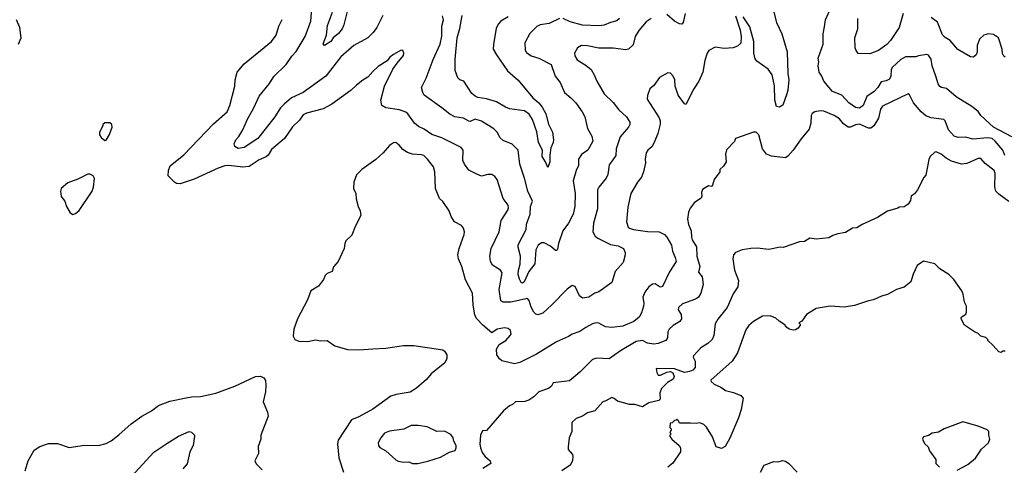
# Model space of a CAD drawing. Extents: x 1678759 to 1859541, y 384609 to 522867.
# Tile 414 of 466: x 1810908 to 1818619, y 449490 to 452976. Entities that reach past the tile are written whole.
import ezdxf

# ---------------------------------------------------------------- set-up
doc = ezdxf.new("R2010")
doc.units = 0

msp = doc.modelspace()

# ---------------------------------------------------------------- linework, layer by layer
at = {"layer": '0CON20XD'}
for points in [[(1813752.6, 453007.4), (1813704.5, 452915.5), (1813675.8, 452875), (1813636, 452835), (1813525, 452773.1), (1813422.9, 452685), (1813305.4, 452534.6), (1813128.6, 452405), (1813037.8, 452365), (1812980, 452315), (1812951.8, 452285), (1812905.3, 452214.7), (1812773.9, 452046.1), (1812665, 451975.5), (1812618.1, 451968.1), (1812594.4, 451984.4), (1812588.6, 452005), (1812600.6, 452035), (1812625, 452061.4), (1812655.3, 452114.7), (1812691.2, 452198.8), (1812741.2, 452285), (1812782.6, 452377.4), (1812863.8, 452476.2), (1812898.3, 452531.7), (1812994.4, 452625), (1813039.5, 452690.5), (1813074, 452726), (1813143.5, 452845), (1813188.8, 452965), (1813200, 453095)], [(1813479.2, 453060.8), (1813446.6, 452935), (1813433.6, 452905), (1813405, 452867.7), (1813364.5, 452835), (1813345.4, 452805), (1813295, 452774.2), (1813285.8, 452785.8), (1813310.3, 452855), (1813318.7, 452931.3), (1813357.7, 453035)], [(1814813.4, 451016.6), (1814826.9, 451063.1), (1814831.2, 451125), (1814811.5, 451195), (1814812.7, 451215), (1814874.7, 451335), (1814877.6, 451375), (1814905.5, 451454.5), (1814908.5, 451515), (1814923.3, 451555), (1814887.9, 451635), (1814862.7, 451735), (1814825.5, 451845), (1814811.1, 451955), (1814765, 452001.4), (1814695, 452030), (1814672.1, 452052.1), (1814646.9, 452095), (1814622.6, 452122.6), (1814525, 452182.2), (1814475, 452196.7), (1814435, 452180), (1814425, 452181.1), (1814385, 452204.5), (1814315, 452215.5), (1814276.2, 452236.2), (1814214.2, 452285), (1814076, 452385), (1814064.2, 452405), (1814056.2, 452445), (1814092, 452518), (1814145.5, 452665), (1814202.1, 452785), (1814213.6, 452846.4), (1814213.2, 452925), (1814226.2, 452975), (1814220, 453005)], [(1814735, 452998.6), (1814676.4, 452963.6), (1814657.4, 452942.6), (1814640.7, 452909.3), (1814618.3, 452781.7), (1814616.9, 452745), (1814641.2, 452701.2), (1814727.5, 452575), (1814812.1, 452502.1), (1814927.5, 452365), (1814974.2, 452324.2), (1815000.9, 452290.9), (1815028.3, 452238.3), (1815048.6, 452158.6), (1815080, 452095), (1815088.8, 452035), (1815086, 452015), (1815066.7, 451973.3), (1815059.5, 451915), (1815061.1, 451865), (1815045, 451820), (1815026, 451865), (1815000, 451905), (1815002, 451955), (1814971.9, 452015), (1814959.2, 452099.2), (1814923.1, 452195), (1814897.8, 452237.8), (1814861.5, 452261.5), (1814745, 452278.9), (1814711.7, 452291.7), (1814642.4, 452332.4), (1814565, 452355.8), (1814496.2, 452366.2), (1814476.5, 452376.5), (1814448.5, 452398.5), (1814385.4, 452495.4), (1814354.3, 452504.3), (1814340.5, 452520.5), (1814318.7, 452578.7), (1814317.8, 452665), (1814334, 452835), (1814355, 452907.5), (1814372.3, 453007.7)], [(1816120, 453025), (1816103.8, 452955), (1816095, 452940), (1816075, 452944), (1816036.2, 452965), (1815975, 453016)], [(1816513.8, 453005), (1816550.8, 452895), (1816559.2, 452845), (1816555, 452793.3), (1816530.9, 452769.1), (1816495, 452755.6), (1816425, 452750), (1816355, 452761.9), (1816306, 452735), (1816293.1, 452715), (1816273.7, 452656.3), (1816257.8, 452565), (1816227.3, 452495)], [(1816814.3, 453035), (1816834.4, 452955), (1816876, 452866), (1816919.4, 452725), (1816922.9, 452555), (1816931.4, 452505), (1816923.6, 452423.6), (1816915, 452396.7), (1816885, 452307.5), (1816859.3, 452290.7), (1816835, 452297.5), (1816820.8, 452345), (1816818.2, 452458.2), (1816800.9, 452545), (1816769.1, 452589.1), (1816682.1, 452652.1), (1816668.7, 452668.7), (1816656.9, 452715), (1816657.8, 452805), (1816625, 452920), (1816575, 452998.8)], [(1818678.7, 452058.7), (1818535, 452136.1), (1818435, 452226.9), (1818415, 452256.9), (1818365, 452297.5), (1818242.8, 452372.8), (1818167.1, 452437.1), (1818125.9, 452445.9), (1818115, 452454), (1818100, 452475), (1818082.7, 452535), (1818053.9, 452615), (1818045, 452666.7), (1818025, 452698.8), (1818013.6, 452703.6), (1817947, 452693), (1817925, 452684), (1817845, 452685.6), (1817808.1, 452665), (1817743.5, 452605), (1817732.9, 452585), (1817730.6, 452535), (1817718.7, 452511.3), (1817695, 452498.1), (1817655, 452489.2), (1817628.6, 452445), (1817600.6, 452415), (1817541.4, 452375), (1817515, 452304.2), (1817485, 452284.3), (1817455, 452289.4), (1817401.4, 452325), (1817347.5, 452385), (1817274.5, 452414.5), (1817206.7, 452495), (1817191.2, 452535), (1817169.2, 452565), (1817161.4, 452615), (1817165.8, 452645), (1817162, 452675), (1817200.6, 452785), (1817201.2, 452865), (1817209.8, 452920.2), (1817220, 452975), (1817264.4, 453075)], [(1817828.1, 453025), (1817795.5, 452915), (1817727.2, 452812.8), (1817698.1, 452781.9), (1817635, 452735.6), (1817565, 452707.5), (1817475, 452712), (1817458, 452735), (1817452, 452755), (1817447.3, 452832.7), (1817472.9, 452905), (1817471.1, 452985)], [(1810900, 452785), (1810921.2, 452835), (1810910, 452915), (1810883.8, 452975)], [(1815853.8, 452986.2), (1815815, 452958.8), (1815757.8, 452892.2), (1815729.4, 452845), (1815711.3, 452778.7), (1815675, 452744.3), (1815655, 452740.6), (1815555, 452753.1), (1815443.4, 452753.4), (1815355, 452772.2), (1815307, 452773), (1815275.8, 452755), (1815251.9, 452715), (1815255, 452693.3), (1815275, 452660.8), (1815345, 452617.5), (1815384.2, 452585), (1815408.1, 452545), (1815426.9, 452495), (1815485, 452395.8), (1815557.1, 452327.1), (1815600.2, 452270.2), (1815660, 452215), (1815685.8, 452175), (1815686, 452155), (1815675.5, 452134.5), (1815610.6, 452059.4), (1815579.6, 451965), (1815577.2, 451912.8), (1815548.2, 451871.8), (1815525, 451840), (1815513.1, 451765), (1815501.9, 451735), (1815443.1, 451665), (1815433.1, 451645), (1815434.5, 451495.5), (1815401.1, 451385), (1815395.7, 451315), (1815415, 451282), (1815436.2, 451266.2), (1815535, 451217.9), (1815595, 451207.8), (1815636, 451185), (1815650, 451155), (1815650, 451135), (1815633.8, 451075), (1815572, 451005), (1815545, 450920), (1815445, 450846), (1815413.6, 450836.4), (1815365, 450804.4), (1815317, 450797), (1815293.3, 450816.7), (1815259.3, 450889.3), (1815235, 450895.6), (1815195, 450866.7), (1815075.6, 450745), (1815005, 450680), (1814965, 450666), (1814950.9, 450670.9), (1814935, 450688.8), (1814915, 450726.7), (1814898.9, 450778.9), (1814885, 450794.2), (1814755.4, 450764.6), (1814695.6, 450765.6), (1814675, 450776.2), (1814663.8, 450865), (1814686.5, 450995), (1814672.5, 451015), (1814610, 451055), (1814594.4, 451085), (1814589.4, 451125), (1814600.6, 451185), (1814663.1, 451315), (1814680, 451405), (1814730.8, 451485), (1814735.8, 451505), (1814732.5, 451525), (1814695, 451576.2), (1814647.1, 451725), (1814629.7, 451749.7), (1814605, 451764.2), (1814575, 451764.3), (1814525, 451752.9), (1814487.6, 451767.6), (1814425, 451798.6), (1814391.4, 451845), (1814379.4, 451875), (1814380, 451955), (1814366.8, 451976.8), (1814215, 452051.5), (1814135, 452078.9), (1814075, 452120), (1814030.6, 452140.6), (1814000, 452165), (1813949.1, 452239.1), (1813933, 452253), (1813881.5, 452271.5), (1813775, 452286.9), (1813744.5, 452304.5), (1813736.9, 452345), (1813765.6, 452455), (1813831.3, 452588.7), (1813863.2, 452636.8), (1813913.3, 452695), (1813916.7, 452715), (1813910, 452735), (1813895, 452736.7), (1813835, 452704), (1813807.3, 452682.7), (1813785, 452653.8), (1813715, 452610), (1813677.6, 452572.4), (1813636, 452525), (1813595, 452501.4), (1813545.4, 452464.6), (1813505.4, 452424.6), (1813352.5, 452315), (1813285, 452279.1), (1813155, 452243.5), (1813129.5, 452230.5), (1813100.8, 452189.2), (1813045, 452137.1), (1812983.1, 452046.9), (1812880.8, 451959.2), (1812854.6, 451915.4), (1812837.9, 451902.1), (1812785, 451878.5), (1812705, 451828.2), (1812655, 451821.8), (1812546.3, 451836.3), (1812515, 451832.7), (1812463.8, 451815), (1812275, 451728.1), (1812227.3, 451712.7), (1812165, 451691.1), (1812136.7, 451695), (1812120, 451705), (1812071.9, 451755), (1812072.9, 451795), (1812087.3, 451832.7), (1812195, 451919.2), (1812425, 452161.4), (1812533.1, 452255), (1812554.5, 452305.5), (1812591.9, 452455), (1812595.6, 452505), (1812611.4, 452565), (1812665, 452629.2), (1812880.8, 452805), (1812915.6, 452855), (1812938.1, 452925), (1812965, 452976.2)], [(1815134.6, 452985.4), (1815055, 452945.7), (1814985, 452935.6), (1814957.4, 452922.6), (1814903.1, 452866.9), (1814864.3, 452795), (1814866.6, 452736.6), (1814878, 452718), (1814915, 452694.3), (1814975, 452674.3), (1815069.2, 452625), (1815102.9, 452535), (1815141.1, 452485), (1815174.4, 452405), (1815225.4, 452365.4), (1815264.6, 452324.6), (1815313.7, 452253.7), (1815332.9, 452215), (1815355.6, 452125.6), (1815390, 452065), (1815396, 452025), (1815358.6, 451955), (1815307.8, 451922.2), (1815284.4, 451885), (1815285.7, 451835), (1815267.1, 451795), (1815243.6, 451715), (1815257.8, 451615), (1815254.6, 451515.4), (1815243.5, 451455), (1815205, 451384.3), (1815162.9, 451325), (1815127.5, 451225), (1815120, 451180), (1815115, 451171.2), (1815105, 451170.6), (1815065.2, 451205.2), (1815015, 451230.4), (1814995, 451229.6), (1814968, 451212), (1814949.6, 451175), (1814942.5, 451065), (1814894.7, 451005), (1814857.7, 450925), (1814846.2, 450915), (1814835, 450919.2), (1814821.4, 450945), (1814812.7, 450982.7), (1814813.4, 451016.6)], [(1815604.3, 452985), (1815585, 452967.1), (1815535, 452954.5), (1815485, 452932.5), (1815445, 452928.2), (1815315, 452932), (1815218.3, 452958.3), (1815165, 452984.4)], [(1818625, 452683.3), (1818615, 452690), (1818605, 452712.5), (1818601.4, 452745), (1818573.5, 452835), (1818535, 452860.8), (1818495, 452866.2), (1818458.6, 452855), (1818425, 452824), (1818407.8, 452775), (1818407.3, 452722.7), (1818398.6, 452701.4), (1818377.3, 452682.7), (1818355, 452684.2), (1818255, 452742.9), (1818195, 452814.2), (1818155, 452837.5), (1818135, 452857.5), (1818095.6, 452955.6), (1818045, 452993.1)], [(1816227.3, 452495), (1816188.9, 452435), (1816125, 452312.5), (1816115, 452317.5), (1816065, 452386.2), (1816040.6, 452455), (1816038.1, 452505), (1816025, 452533.8), (1816005, 452556.7), (1815985, 452561.2), (1815917.7, 452522.3), (1815875, 452460), (1815843.8, 452435), (1815823.6, 452383.6), (1815822, 452355), (1815917, 452207), (1815924.7, 452185), (1815922.8, 452157.2), (1815904.7, 452085), (1815877.2, 452015), (1815857.7, 451982.3), (1815827.5, 451955), (1815815.6, 451935), (1815805.8, 451885.8), (1815809.2, 451855), (1815794.4, 451785), (1815776.6, 451743.4), (1815745.4, 451704.6), (1815694.4, 451615), (1815670.5, 451509.5), (1815659.4, 451395), (1815673.1, 451353.1), (1815685, 451343.6), (1815714.5, 451335.5), (1815825, 451319.2), (1815915, 451316.2), (1815958.6, 451295), (1815976.7, 451275), (1816012, 451212), (1816020.6, 451165), (1816042.5, 451115), (1816048.8, 451085), (1815996.6, 451003.4), (1815941.2, 450888.8), (1815925, 450884), (1815885, 450908.6), (1815865, 450906.9), (1815835, 450885.6), (1815802.7, 450845), (1815788.8, 450805), (1815797.1, 450755), (1815794.3, 450735.7), (1815776.6, 450683.4), (1815760.3, 450649.7), (1815718, 450615), (1815630.8, 450579.2), (1815545, 450567.5), (1815495, 450573.1), (1815445, 450600.8), (1815424.1, 450604.1), (1815395, 450597.1), (1815343.1, 450566.9), (1815295, 450535.7), (1815235, 450515.7), (1815205, 450496), (1815113.3, 450455), (1814955, 450359.4), (1814825, 450294.2), (1814783.6, 450283.6), (1814685, 450308), (1814665, 450323.8), (1814645.8, 450355), (1814641.7, 450398.3), (1814664.3, 450435.7), (1814715, 450466.7), (1814750, 450505), (1814756.2, 450515), (1814751.2, 450545), (1814735, 450559.2), (1814705, 450564.2), (1814647.5, 450555), (1814605, 450526), (1814535, 450585.7), (1814488.6, 450635), (1814473.1, 450665), (1814458.6, 450745), (1814455, 450837.5), (1814400.6, 450940.6), (1814371.9, 451045), (1814343.9, 451103.9), (1814338.9, 451135), (1814350, 451185), (1814388, 451295), (1814390.8, 451315), (1814384.1, 451344.1), (1814367.5, 451365), (1814313.3, 451395), (1814286.7, 451435), (1814270.5, 451480.5), (1814222.3, 451552.3), (1814195.8, 451575.8), (1814165.8, 451655), (1814159.4, 451785), (1814148.1, 451825), (1814102.9, 451885), (1814072.8, 451912.8), (1814055, 451919.5), (1813985, 451922.5), (1813945, 451935.5), (1813909.2, 451959.2), (1813880.8, 451995), (1813855, 452014.2), (1813835, 452012), (1813805, 451992), (1813755, 451933.8), (1813698.3, 451881.7), (1813586.7, 451805), (1813545, 451762.5), (1813524.1, 451705.9), (1813522, 451655), (1813540, 451615), (1813543.3, 451575), (1813558.8, 451515), (1813575, 451480), (1813580, 451445), (1813537, 451363), (1813509.5, 451290.5), (1813463.3, 451245), (1813453.8, 451225), (1813450, 451185), (1813403.3, 451085), (1813365, 451042.5), (1813356.2, 451005), (1813315, 450990), (1813300, 450975), (1813287, 450943), (1813249.5, 450890.5), (1813187.5, 450855), (1813161.2, 450785), (1813083.4, 450636.6), (1813055.8, 450555), (1813050.5, 450500.5), (1813064.1, 450474.1), (1813095, 450460.8), (1813165, 450459.2), (1813225, 450470), (1813265, 450463.8), (1813315, 450466), (1813375, 450424), (1813475, 450396), (1813565, 450392.9), (1813675, 450400), (1813775, 450407.1), (1813915, 450427.1), (1813995, 450427.5), (1814221.7, 450391.7), (1814235, 450382.5), (1814253.3, 450355), (1814253.3, 450325), (1814237.7, 450292.3), (1814130, 450205), (1814095, 450160), (1814015, 450092), (1813965, 450062.5), (1813855.8, 450044.2), (1813815, 450030), (1813675, 449929.2), (1813565, 449869.2), (1813506.7, 449845), (1813401.9, 449685), (1813397.9, 449657.9), (1813408.5, 449548.5), (1813444.3, 449435)], [(1818622.5, 451912.5), (1818606.4, 451955), (1818548.4, 452025), (1818524.4, 452045), (1818487.2, 452052.8), (1818375, 452040), (1818315, 452055.6), (1818257, 452053), (1818226, 452065), (1818181.5, 452115), (1818155.5, 452185), (1818146, 452196), (1818045, 452207.8), (1818005, 452224.4), (1817968.9, 452255), (1817907.5, 452325), (1817877.6, 452387.6), (1817865, 452396), (1817665, 452298.5), (1817650, 452275), (1817633.3, 452205), (1817597.3, 452145), (1817575, 452126.8), (1817555, 452127.5), (1817485, 452158.5), (1817455, 452154.5), (1817415, 452134.5), (1817395, 452135.4), (1817360.1, 452160.1), (1817329, 452199), (1817286.9, 452225), (1817205, 452259.6), (1817177, 452263)], [(1817177, 452263), (1817135, 452255.6), (1817115, 452242), (1817106.7, 452225), (1817104.5, 452165), (1817091.9, 452118.1), (1817027.1, 452042.9), (1816965, 451954.3), (1816925, 451909.2), (1816904.5, 451895.5), (1816795, 451907.5), (1816757.5, 451925), (1816726.1, 451966.1), (1816695.5, 452075.5), (1816675, 452096.2), (1816655, 452096.7), (1816515, 452047.5), (1816506.4, 452023.6), (1816443, 451957), (1816436.7, 451925), (1816440, 451865), (1816419.3, 451830.7), (1816392.5, 451805), (1816392.5, 451785), (1816347.5, 451725), (1816335, 451680), (1816325, 451670), (1816303, 451677), (1816255, 451647.5), (1816246.7, 451625), (1816250, 451595), (1816245, 451580), (1816193.6, 451546.4), (1816159.3, 451500.7), (1816145, 451470), (1816138.8, 451415), (1816145, 451372.5), (1816166.9, 451325), (1816169.4, 451275), (1816175, 451253.8), (1816207.6, 451197.6), (1816210.4, 451125), (1816234.2, 451045.8), (1816225, 451000), (1816253.1, 450963.1), (1816260.6, 450905), (1816242.5, 450835), (1816225.5, 450804.5), (1816201.7, 450788.3), (1816097.8, 450752.2), (1816067.5, 450725), (1816066.2, 450705), (1816089.7, 450669.7), (1816090.8, 450635), (1816078, 450615), (1816025, 450583.3), (1815994.4, 450555), (1815984.2, 450534.2), (1815982.7, 450487.3), (1815968, 450465), (1815908.6, 450441.4), (1815875, 450437.3), (1815825.4, 450445.4), (1815785, 450466.2), (1815735, 450459.1), (1815614.2, 450385.8), (1815525, 450321.4), (1815425, 450327.1), (1815395, 450317.1), (1815295, 450217.5), (1815215, 450149.2), (1815086.4, 450133.6), (1815072.3, 450107.7), (1815050.3, 450089.7), (1814973.8, 450065), (1814935.4, 450024.6), (1814895, 449998.6), (1814865, 449988.6), (1814790, 449985), (1814766.7, 449965), (1814743.3, 449955), (1814696.7, 449915), (1814565, 449762.5), (1814531.7, 449758.3), (1814517.5, 449725), (1814512, 449655), (1814516, 449625), (1814530.3, 449590.3), (1814551.2, 449561.2), (1814592.5, 449525), (1814597, 449503), (1814534.1, 449465.9)], [(1811575, 452030), (1811585, 452032.5), (1811611.7, 452078.3), (1811632.5, 452135), (1811630, 452155), (1811615, 452170), (1811575, 452170), (1811560, 452155), (1811560, 452145), (1811532.5, 452095), (1811533.3, 452075), (1811547.5, 452055), (1811575, 452030)], [(1818655, 451554.6), (1818575, 451610), (1818553.8, 451635), (1818545.9, 451665), (1818548.7, 451775), (1818540.9, 451795), (1818470.3, 451850.3), (1818435, 451890), (1818415, 451888.9), (1818325, 451850), (1818284.6, 451844.6), (1818205, 451868.1), (1818162.7, 451892.7), (1818125, 451924), (1818085, 451942.5), (1818075, 451940), (1818037.5, 451905), (1818027, 451883), (1818005, 451760), (1817989.3, 451740.7), (1817940, 451645), (1817916.4, 451613.6), (1817890, 451595), (1817885, 451560), (1817866.4, 451533.6), (1817835, 451512.5), (1817795, 451510), (1817785, 451500), (1817705, 451477.5), (1817625, 451427.5), (1817506.4, 451373.6), (1817465, 451347.5), (1817430, 451345), (1817375, 451310), (1817315, 451300), (1817275, 451286.7), (1817245, 451268.8), (1817145, 451260), (1817095, 451266), (1817055, 451240), (1817015, 451236.7), (1816886.1, 451193.9), (1816865, 451196.2), (1816775, 451178), (1816682.7, 451187.3), (1816635, 451185.8), (1816565, 451175.8), (1816515, 451154), (1816498, 451135), (1816494.2, 451105.8), (1816505.7, 451015), (1816536.9, 450935), (1816531.9, 450885), (1816495, 450831.2), (1816449.5, 450725), (1816376.7, 450633.3), (1816353.8, 450596.2), (1816344.4, 450505), (1816330, 450475), (1816297.9, 450442.1), (1816241.5, 450408.5), (1816184.2, 450345), (1816181.4, 450335), (1816196.9, 450305), (1816199.2, 450285), (1816196.9, 450255), (1816180, 450235), (1816155, 450222.7), (1816115, 450214.5), (1816035, 450244.4), (1815893.8, 450246.2), (1815898.6, 450215), (1815908.5, 450195), (1815926.4, 450193.6), (1815975, 450217.8), (1816004.4, 450224.4), (1816022.7, 450212.7), (1816033.3, 450185), (1816026.1, 450163.9), (1815981.3, 450138.7), (1815935, 450089.2), (1815922.1, 450055), (1815923, 450007), (1815913.8, 449996.2), (1815835, 449977.3), (1815785, 449946.1), (1815725, 449965.2), (1815685, 449965.8), (1815590.8, 449990.8), (1815565, 450012.7), (1815545, 450020.8), (1815497.5, 449995), (1815473.8, 449985), (1815413, 449917), (1815355, 449901.2), (1815315, 449873.8), (1815267.5, 449855), (1815232.5, 449825), (1815233.3, 449755), (1815211.2, 449705), (1815202.5, 449635), (1815203.9, 449613.9), (1815237.5, 449575), (1815240.7, 449560.7), (1815238.8, 449525), (1815218.7, 449491.3), (1815154.5, 449445.5)], [(1811325, 451452.5), (1811345, 451460), (1811375, 451483.3), (1811476.2, 451635), (1811486.7, 451665), (1811493, 451733), (1811483, 451753), (1811457, 451767), (1811443, 451767), (1811365, 451727.5), (1811285, 451700), (1811233.3, 451655), (1811226.7, 451635), (1811232.3, 451592.3), (1811261.2, 451555), (1811274.1, 451514.1), (1811302.5, 451465), (1811325, 451452.5)], [(1818625, 450382.5), (1818608.3, 450381.7), (1818595, 450372.5), (1818575, 450377.5), (1818530, 450430), (1818490, 450465), (1818490, 450475), (1818475, 450490), (1818435, 450500), (1818415, 450520), (1818385, 450532.5), (1818307, 450587), (1818280, 450635), (1818280, 450645), (1818290, 450655), (1818318, 450672), (1818321.7, 450688.3), (1818324, 450735), (1818306.2, 450765), (1818298, 450828), (1818286.2, 450855), (1818225, 450943.3), (1818185, 450983.3), (1818115, 451027.5), (1818076.1, 451066.1), (1817985, 451086.7), (1817936.4, 451053.6), (1817904.1, 450985.9), (1817886.2, 450925), (1817835, 450883.8), (1817775, 450863.8), (1817704.3, 450825.7), (1817657, 450813), (1817595, 450784.2), (1817555, 450777.5), (1817445, 450739.2), (1817365, 450725.8), (1817255, 450734.3), (1817145, 450717.5), (1817070.3, 450669.7), (1817033, 450617), (1817010, 450605), (1817020, 450595), (1817020, 450585), (1817005, 450563.3), (1816985, 450548.8), (1816965, 450546.7), (1816934.1, 450554.1), (1816915, 450567.5), (1816899.5, 450589.5), (1816855, 450616.7), (1816830.9, 450640.9), (1816785, 450658), (1816725, 450655.8), (1816655, 450615.8), (1816617.9, 450582.1), (1816595, 450550), (1816530.7, 450369.3), (1816487.5, 450305), (1816320, 450155), (1816323.8, 450145), (1816347.8, 450125), (1816400.4, 450100.4), (1816435, 450074.1), (1816499.1, 450059.1), (1816556.1, 450036.1), (1816573.6, 450015), (1816559.4, 449925), (1816538.7, 449861.3), (1816468.7, 449701.3), (1816433.2, 449636.8), (1816405, 449619.8), (1816362.8, 449632.8), (1816335, 449712.5), (1816287.4, 449787.4), (1816265, 449808.2), (1816235, 449822), (1816205, 449816.2), (1816161.2, 449818.8), (1816075, 449820), (1816068.3, 449838.3), (1816055, 449850), (1816048.3, 449841.7), (1816035, 449840), (1816018.3, 449821.7), (1816001.7, 449818.3), (1816000, 449785), (1816010, 449775), (1816010, 449765), (1816000, 449745), (1816010, 449735), (1816000, 449725), (1816000, 449715), (1816015, 449694), (1816073.3, 449645), (1816083.3, 449625), (1816083.3, 449595), (1816023.9, 449506.1), (1815984.1, 449475.9)], [(1810952.4, 449447.6), (1810974.7, 449525.3), (1811022.2, 449607.8), (1811065, 449635.6), (1811135, 449660), (1811205, 449660), (1811295, 449630), (1811415, 449648.1), (1811525, 449644.4), (1811585, 449660), (1811625, 449680.8), (1811685, 449728), (1811781.2, 449815), (1811865, 449874), (1811940, 449915), (1811995, 449957.5), (1812085, 449990.8), (1812211.9, 450018.1), (1812254.5, 450025.5), (1812323.2, 450026.8), (1812445, 450054.4), (1812592, 450108), (1812755, 450183.8), (1812795, 450186), (1812820, 450175), (1812832.3, 450152.3), (1812835.8, 450115.8), (1812834.2, 450065), (1812816, 449985), (1812850, 449905), (1812853.3, 449875), (1812796.7, 449725), (1812796, 449695), (1812776.7, 449636.7), (1812779.2, 449580.8), (1812750, 449525), (1812760.7, 449500.7), (1812807.5, 449455)], [(1813985, 449503.3), (1814025, 449504), (1814105, 449520.8), (1814205, 449552.5), (1814275, 449591.2), (1814317.5, 449605), (1814327.5, 449625), (1814327.5, 449645), (1814308.3, 449678.3), (1814302, 449705), (1814285, 449730), (1814235, 449756), (1814175, 449754), (1814100.5, 449790.5), (1814028.8, 449801.2), (1813975, 449800.8), (1813917.9, 449772.1), (1813803.4, 449756.6), (1813765, 449742), (1813736, 449705), (1813716.2, 449665), (1813718, 449645), (1813729.1, 449629.1), (1813775, 449603.8), (1813852.7, 449532.7), (1813872.3, 449522.3), (1813914, 449514), (1813955.9, 449515.9), (1813985, 449503.3)], [(1818249.3, 449450.7), (1818333, 449497), (1818394.2, 449545.8), (1818441.2, 449615), (1818495.8, 449664.2), (1818506.7, 449695), (1818497.5, 449725), (1818496.7, 449755), (1818486.1, 449766.1), (1818415, 449796), (1818295, 449830), (1818147.5, 449775), (1818105, 449748.8), (1818055, 449741.2), (1818025, 449723.8), (1817987, 449713), (1817977.5, 449695), (1817995, 449660), (1818022.5, 449635), (1818033.9, 449603.9), (1818082.5, 449535), (1818082.5, 449505), (1818112.5, 449475)], [(1811785, 449400.8), (1811958.7, 449591.3), (1812060.5, 449660.5), (1812151.7, 449718.3), (1812235, 449753.1), (1812255, 449747.8), (1812276.2, 449726.2), (1812277.1, 449717.1), (1812266.2, 449645), (1812240.8, 449595), (1812218.8, 449501.2), (1812185, 449462.5)], [(1816710, 449435), (1816739.3, 449490.7), (1816815, 449520), (1816845, 449517.5), (1816885, 449526.7), (1816905, 449522.5), (1816932.5, 449505), (1816997.5, 449435)]]:
    msp.add_lwpolyline(points, dxfattribs=at)

doc.saveas('drawing.dxf')
